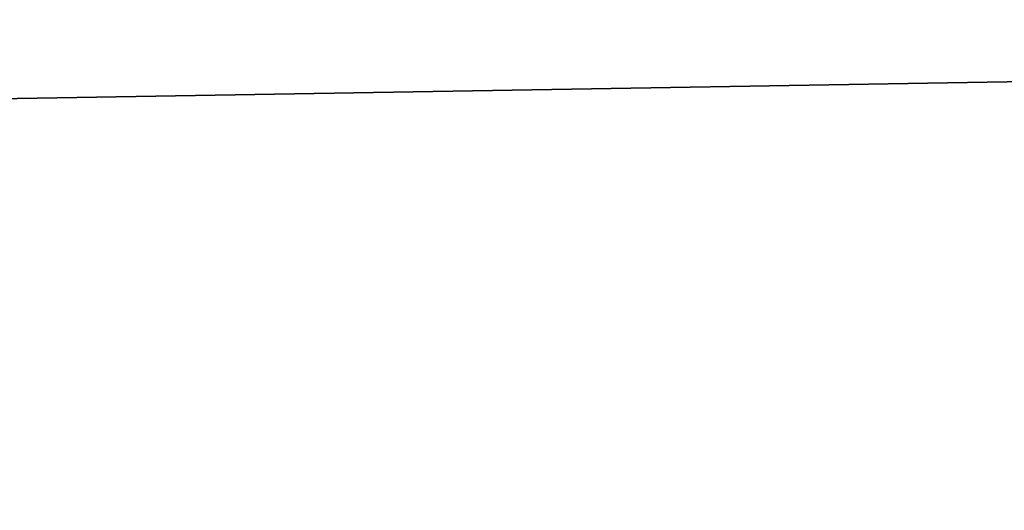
# Model space of a CAD drawing. Header units: millimetres. Extents: x -522 to 188, y -54 to 63.
# Tile 810 of 1056: x -2.510593 to -2.509297, y -36.799354 to -36.798708. Entities that reach past the tile are written whole.
import ezdxf

# ---------------------------------------------------------------- set-up
doc = ezdxf.new("R2010")
doc.units = ezdxf.units.MM
doc.header["$LTSCALE"] = 65.185185
for name, color, linetype in [('1', 7, 'CONTINUOUS'), ('2', 7, 'CONTINUOUS'), ('8', 7, 'CONTINUOUS'), ('9', 7, 'CONTINUOUS')]:
    doc.layers.add(name, color=color, linetype=linetype)

msp = doc.modelspace()

# ---------------------------------------------------------------- linework, layer by layer
at = {"layer": '1', "color": 7, "linetype": 'CONTINUOUS'}
for points in [[(-2.5362295, -36.8, -12.7501964), (-1.6968405, 23, -12.8887832), (-1.696884, -36.8, -12.8887768), (-2.5362295, -36.8, -12.7501964)], [(-2.5361742, 23, -12.7502086), (-1.6968405, 23, -12.8887832), (-2.5362295, -36.8, -12.7501964), (-2.5361742, 23, -12.7502086)]]:
    msp.add_3dface(points, dxfattribs=at)
at = {"layer": '2', "color": 7, "linetype": 'CONTINUOUS'}
for points in [[(-1.696884, -36.8, 12.8887768), (-2.5361742, 23, 12.7502086), (-2.5362295, -36.8, 12.7501964), (-1.696884, -36.8, 12.8887768)], [(-1.6968405, 23, 12.8887832), (-2.5361742, 23, 12.7502086), (-1.696884, -36.8, 12.8887768), (-1.6968405, 23, 12.8887832)]]:
    msp.add_3dface(points, dxfattribs=at)
at = {"layer": '8', "color": 3, "linetype": 'CONTINUOUS'}
for points in [[(-2.15, -36.7927089, -10.8087802), (-2.5807847, -36.8, -10.5900652), (-2.8523248, -36.7927089, -10.645021), (-2.15, -36.7927089, -10.8087802)], [(-2.2178455, -36.8, -10.6719753), (-2.5807847, -36.8, -10.5900652), (-2.15, -36.7927089, -10.8087802), (-2.2178455, -36.8, -10.6719753)]]:
    msp.add_3dface(points, dxfattribs=at)
at = {"layer": '9', "color": 3, "linetype": 'CONTINUOUS'}
for points in [[(-2.8523248, -36.7927089, 10.645021), (-2.2178446, -36.8, 10.6719755), (-2.15, -36.7927089, 10.8087802), (-2.8523248, -36.7927089, 10.645021)], [(-2.5807838, -36.8, 10.5900654), (-2.2178446, -36.8, 10.6719755), (-2.8523248, -36.7927089, 10.645021), (-2.5807838, -36.8, 10.5900654)]]:
    msp.add_3dface(points, dxfattribs=at)

doc.saveas('drawing.dxf')
